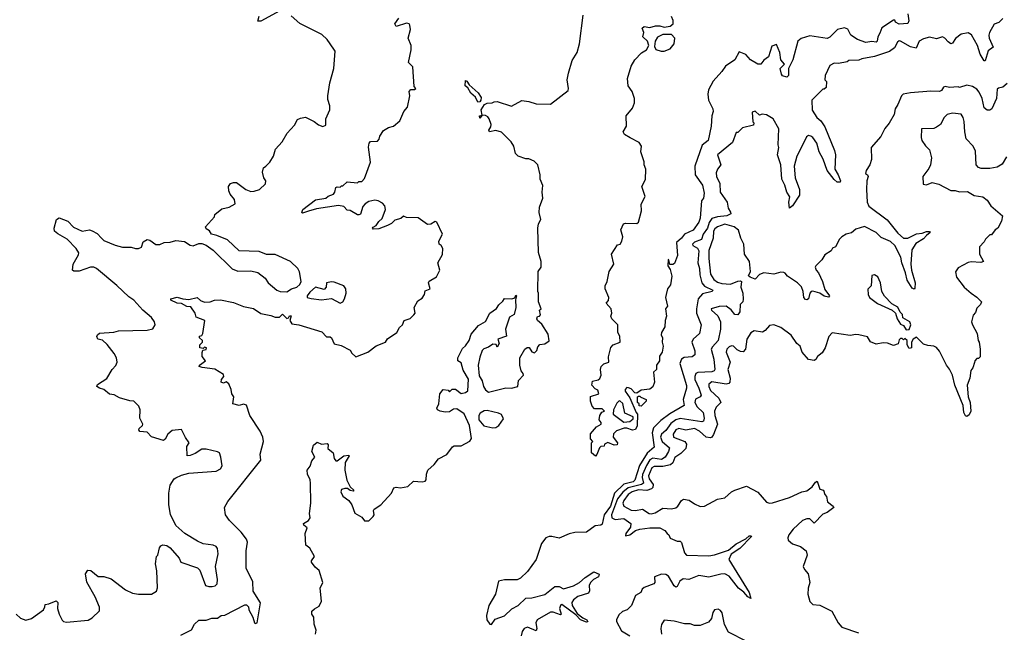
# Model space of a CAD drawing. Extents: x 2494106 to 2685573, y 758056 to 915185.
# Tile 479 of 507: x 2629881 to 2636715, y 902479 to 906733. Entities that reach past the tile are written whole.
import ezdxf

# ---------------------------------------------------------------- set-up
doc = ezdxf.new("R2010")
doc.units = 0

msp = doc.modelspace()

# ---------------------------------------------------------------- linework, layer by layer
at = {"layer": '0CON05XD'}
for points in [[(2631686.2, 906795), (2631555, 906722.2), (2631533, 906723), (2631543.2, 906756.8)], [(2636045.6, 906775), (2636052, 906725), (2636045, 906706.7), (2635985, 906702), (2635960, 906715), (2635955, 906730), (2635945, 906730), (2635865, 906676.2), (2635851.4, 906638.6), (2635836.2, 906615), (2635832.5, 906585), (2635825, 906577.5), (2635795, 906580.8), (2635755, 906574.3), (2635695, 906595.6), (2635650, 906625), (2635627.9, 906667.9), (2635605, 906676.5), (2635558, 906665), (2635505, 906611.4), (2635485, 906603.1), (2635365, 906620.4), (2635305, 906603.3), (2635282.5, 906585), (2635247.1, 906455), (2635216.7, 906395), (2635218, 906345), (2635205, 906333.3), (2635175, 906342.5), (2635167.5, 906355), (2635160, 906395), (2635190, 906425), (2635164.1, 906454.1), (2635156.1, 906506.1), (2635135, 906560), (2635100.7, 906549.3), (2635077.5, 906475), (2635045, 906452.5), (2635025, 906423.8), (2635005, 906424), (2634954.2, 906454.2), (2634921.2, 906491.2), (2634875, 906510), (2634845.5, 906454.5), (2634779.7, 906410.3), (2634755, 906374), (2634694.6, 906305.4), (2634662.8, 906247.2), (2634657.8, 906215), (2634661.4, 906175), (2634691.4, 906115), (2634694.2, 906095), (2634686, 906065), (2634680.8, 905995), (2634658.8, 905895), (2634618.3, 905861.7), (2634567.5, 905715), (2634570, 905655), (2634620, 905585), (2634632.3, 905527.7), (2634626.4, 905493.6), (2634612.5, 905475), (2634604, 905355), (2634595, 905326.7), (2634555, 905271.2), (2634495.5, 905244.5), (2634475, 905216.2), (2634438.8, 905185), (2634445.8, 905095), (2634425, 905040), (2634415, 905032.5), (2634392.5, 905032.5), (2634387.5, 905065), (2634382.5, 905067.5), (2634380, 905025), (2634395, 904997.5), (2634407.5, 904952.5), (2634398.8, 904891.2), (2634376.4, 904863.6), (2634367.5, 904825), (2634363.8, 904805), (2634377.5, 904745), (2634362.5, 904725), (2634370, 904675), (2634361.2, 904645), (2634359.3, 904600.7), (2634335, 904560), (2634332.5, 904545), (2634342.5, 904525), (2634340, 904495), (2634346.7, 904465), (2634340, 904425), (2634322.5, 904397.5), (2634322.5, 904365), (2634300, 904335), (2634300, 904305), (2634280, 904285), (2634286.2, 904215), (2634276, 904184), (2634255, 904167.5), (2634195, 904160), (2634165, 904140), (2634151.7, 904141.7), (2634125, 904170), (2634107, 904177), (2634095, 904180), (2634082.5, 904165), (2634083, 904153), (2634117, 904107), (2634160, 904005), (2634170, 903995), (2634166.1, 903913.9), (2634155, 903887.5), (2634135, 903883.3), (2634095, 903897.5), (2634077, 903897), (2634023, 903877), (2634003, 903857), (2634000, 903835), (2634030, 903795), (2634028.3, 903781.7), (2634008.3, 903778.3), (2633963.6, 903796.4), (2633940, 903785), (2633938.3, 903771.7), (2633915, 903770), (2633905, 903760), (2633887, 903713), (2633877, 903703), (2633850, 903725), (2633850, 903795), (2633860, 903805), (2633843, 903823), (2633843, 903857), (2633883.6, 903906.4), (2633917.5, 903925), (2633917.5, 903935), (2633903.3, 903955), (2633907.5, 903985), (2633921.7, 904008.3), (2633940, 904015), (2633925, 904030), (2633871.7, 904031.7), (2633855, 904050), (2633842.5, 904085), (2633843.6, 904116.4), (2633900, 904135), (2633895, 904160), (2633875, 904170), (2633852.5, 904195), (2633857, 904223), (2633897, 904233), (2633908.3, 904241.7), (2633917.5, 904265), (2633913.3, 904305), (2633917.5, 904325), (2633936.4, 904343.6), (2633970, 904355), (2633967, 904393), (2633983.9, 904456.1), (2634000, 904475), (2634050, 904495), (2634047.5, 904535), (2634031.7, 904561.7), (2634032.5, 904615), (2633991.2, 904655), (2633984.2, 904675), (2633990, 904695), (2633987.5, 904725), (2633952.5, 904765), (2633967, 904783), (2633970, 904805), (2633943.8, 904865), (2633943.8, 904885), (2633958.8, 904915), (2633972.5, 904985), (2634003.8, 905035), (2633988, 905105), (2634030.7, 905169.3), (2634050, 905175), (2634060, 905195), (2634066.7, 905225), (2634052.5, 905275), (2634072.5, 905315), (2634085, 905320), (2634165, 905317.5), (2634175, 905327.5), (2634196.2, 905405), (2634195, 905452.5), (2634222, 905505), (2634200, 905575), (2634225.6, 905624.4), (2634226, 905695), (2634216.2, 905725), (2634216.4, 905746.4), (2634191.2, 905815), (2634196.7, 905855), (2634180.7, 905880.7), (2634118.3, 905911.7), (2634080, 905935), (2634068.8, 905955), (2634092.5, 905995), (2634090, 906065), (2634135, 906120), (2634147.5, 906155), (2634147.5, 906185), (2634132, 906235), (2634103.3, 906275), (2634098.6, 906325), (2634125, 906410), (2634150, 906455), (2634196.1, 906503.9), (2634232.5, 906525), (2634247.5, 906555), (2634237.5, 906585), (2634206.7, 906615), (2634212.5, 906645), (2634202.5, 906675), (2634215, 906686.2), (2634255, 906678.8), (2634295, 906691.2), (2634325, 906690.8), (2634355, 906680.8), (2634395, 906687.5), (2634415.7, 906704.3), (2634417.5, 906727.5), (2634404, 906755)], [(2630421.2, 904545), (2630435, 904556.2), (2630535, 904563.3), (2630567, 904573), (2630765, 904576.7), (2630805, 904587.5), (2630822.5, 904615), (2630816.7, 904635), (2630796, 904665), (2630736.4, 904716.4), (2630673.8, 904785), (2630637.6, 904807.6), (2630555, 904888), (2630415, 905006.2), (2630395, 905014), (2630373.6, 905013.6), (2630295, 904986.2), (2630257, 904987), (2630247.5, 904995), (2630252.5, 905035), (2630290, 905100), (2630290.8, 905115), (2630273.1, 905145), (2630210.2, 905210.2), (2630145, 905246), (2630123.3, 905265), (2630121.2, 905285), (2630137.5, 905345), (2630155, 905357.5), (2630215, 905334), (2630255, 905292), (2630315, 905264.2), (2630365, 905273.3), (2630385, 905266.7), (2630418.8, 905248.8), (2630448.8, 905215), (2630465, 905200), (2630545, 905166.7), (2630595, 905153.8), (2630655, 905153.3), (2630685, 905143.3), (2630705, 905143.3), (2630726.4, 905153.6), (2630739.3, 905190.7), (2630765, 905205.8), (2630785, 905202), (2630825, 905172.5), (2630855, 905172.5), (2630883.6, 905186.4), (2630925, 905187.5), (2630965, 905200), (2631025, 905192.5), (2631065, 905167.5), (2631085, 905163.3), (2631125, 905180), (2631145, 905180), (2631175, 905167.5), (2631223, 905133), (2631355, 905003.3), (2631396.4, 904986.4), (2631485, 904988.8), (2631535, 904976.7), (2631585, 904937.5), (2631606.7, 904905), (2631665, 904856), (2631690, 904845), (2631735, 904844), (2631766.7, 904863.3), (2631805, 904876.7), (2631825.6, 904895), (2631833.8, 904915), (2631823, 904983), (2631812.5, 905005), (2631760, 905055), (2631655, 905102.5), (2631595, 905102.5), (2631543, 905123), (2631405, 905127.5), (2631323.6, 905203.6), (2631250, 905235), (2631213.3, 905243.3), (2631197.8, 905267.8), (2631175, 905281.4), (2631170.9, 905295), (2631232.5, 905365), (2631235, 905380), (2631285, 905420), (2631335, 905432.5), (2631377.5, 905455), (2631372.5, 905485), (2631342.1, 905522.1), (2631332.9, 905545), (2631330.9, 905575), (2631343.5, 905595), (2631365, 905603.3), (2631385, 905602.2), (2631450, 905555), (2631485, 905541.2), (2631508.3, 905541.7), (2631545, 905553.8), (2631587.3, 905592.7), (2631588.8, 905615), (2631575.9, 905635.9), (2631566.7, 905675), (2631572.5, 905705), (2631590, 905715), (2631617.5, 905745), (2631642.5, 905785), (2631657.5, 905835), (2631702.5, 905885), (2631737.5, 905945), (2631788.3, 906001.7), (2631810, 906040), (2631829.5, 906050.5), (2631865, 906056.7), (2631926.1, 906026.1), (2631955, 906003.8), (2631985, 905992.5), (2632005, 906000), (2632006.7, 906045), (2632033, 906107), (2632033.3, 906135), (2632019.3, 906179.3), (2632020, 906205), (2632033.3, 906295), (2632062.5, 906395), (2632070, 906515), (2632061.7, 906528.3), (2632016.4, 906596.4), (2631979.3, 906629.3), (2631825, 906707.5), (2631765, 906760)], [(2631885, 905404.3), (2631845, 905390), (2631840, 905395), (2631847.5, 905415), (2631935, 905483.3), (2632007, 905493), (2632021.7, 905508.3), (2632058.3, 905521.7), (2632067.5, 905535), (2632075, 905567.5), (2632085, 905572.5), (2632105, 905570), (2632115, 905580), (2632125, 905580), (2632153, 905607), (2632225, 905600), (2632235, 905610), (2632255, 905610), (2632275, 905630), (2632316.7, 905745), (2632303, 905847), (2632307.5, 905875), (2632315, 905887.5), (2632365, 905890), (2632377, 905903), (2632380, 905925), (2632407, 905963), (2632440, 905985), (2632476.1, 905993.9), (2632519.3, 906030.7), (2632547.5, 906095), (2632572.5, 906125), (2632590, 906205), (2632583.8, 906235), (2632595, 906247.5), (2632621.7, 906248.3), (2632630, 906255), (2632618.3, 906268.3), (2632610, 906405), (2632580, 906435), (2632597.5, 906525), (2632597.5, 906555), (2632576.7, 906605), (2632594, 906665), (2632590, 906695), (2632583.3, 906705), (2632565, 906710), (2632495, 906686.7), (2632483.8, 906705), (2632512.9, 906745)], [(2631933.3, 902465), (2631938.8, 902495), (2631926.2, 902535), (2631922.5, 902585), (2631910, 902605), (2631910, 902625), (2631927, 902643), (2631959.7, 902660.3), (2631976, 902695), (2631966.7, 902785), (2631986, 902825), (2631958.8, 902908.8), (2631931.7, 902931.7), (2631907.5, 902965), (2631907.5, 902975), (2631926.7, 903005), (2631895, 903062.5), (2631867.5, 903085), (2631863.3, 903165), (2631877.5, 903205), (2631854.1, 903224.1), (2631850, 903235), (2631886.7, 903255), (2631897.5, 903275), (2631893.8, 903305), (2631901.2, 903375), (2631900, 903515), (2631897, 903537), (2631878.3, 903578.3), (2631877.5, 903605), (2631897, 903633), (2631909.3, 903670.7), (2631930, 903695), (2631910, 903735), (2631920.7, 903779.3), (2631945, 903800), (2631975, 903786.7), (2632015, 903790), (2632021.7, 903781.7), (2632020, 903755), (2632056.7, 903725), (2632063.3, 903685), (2632075, 903670), (2632085, 903670), (2632130, 903705), (2632165, 903710), (2632167.5, 903705), (2632140.7, 903659.3), (2632137.5, 903605), (2632152.5, 903535), (2632175, 903490), (2632200, 903465), (2632195, 903460), (2632175, 903463.3), (2632157, 903477), (2632137, 903477), (2632115, 903470), (2632110, 903455), (2632124.1, 903424.1), (2632165, 903393.3), (2632186.7, 903365), (2632207, 903307), (2632255, 903277.5), (2632275, 903253.3), (2632305, 903252.5), (2632335, 903282.5), (2632341.2, 903295), (2632336.7, 903325), (2632342.5, 903335), (2632387.5, 903365), (2632462.5, 903445), (2632478.3, 903481.7), (2632495, 903487.5), (2632525, 903482.5), (2632575, 903492.5), (2632615, 903527.5), (2632675, 903522.9), (2632695, 903528.8), (2632702.3, 903537.7), (2632703.9, 903576.1), (2632713.8, 903605), (2632757.5, 903645), (2632787, 903683), (2632845, 903713.8), (2632885, 903767.5), (2632897, 903773), (2632945, 903773.3), (2633005, 903807.5), (2633015.9, 903824.1), (2633002.5, 903915), (2632965.9, 903995.9), (2632915, 904030), (2632892.3, 904027.7), (2632865, 904010), (2632835, 904007.5), (2632800, 904015), (2632780, 904025), (2632777.5, 904035), (2632790, 904065), (2632797.5, 904135), (2632820, 904165), (2632855, 904160), (2632865, 904150), (2632883, 904167), (2632905, 904166.7), (2632945, 904137.5), (2632976.4, 904143.6), (2632992.5, 904155), (2632996.4, 904236.4), (2632958.3, 904298.3), (2632945, 904350), (2632922.5, 904365), (2632923.3, 904385), (2632955, 904450), (2632975, 904467.5), (2633000, 904505), (2633015, 904550), (2633065, 904610), (2633115, 904637.5), (2633143.3, 904695), (2633191.2, 904728.8), (2633206.1, 904753.9), (2633235, 904777.5), (2633245, 904797.5), (2633296.2, 904793.8), (2633318.3, 904801.7), (2633325, 904820), (2633330, 904815), (2633322.5, 904787.5), (2633323.8, 904735), (2633312.5, 904685), (2633281.7, 904668.3), (2633252.5, 904585), (2633260, 904535), (2633200, 904515), (2633210, 904485), (2633195, 904460), (2633188.3, 904478.3), (2633165, 904480), (2633135, 904460), (2633101.7, 904448.3), (2633090, 904435), (2633075, 904390), (2633063.8, 904335), (2633070.7, 904260.7), (2633090, 904225), (2633100, 904185), (2633115, 904162.5), (2633135, 904146.7), (2633255, 904177.5), (2633295, 904173.8), (2633337.5, 904185), (2633343, 904227), (2633377.5, 904265), (2633376.7, 904276.7), (2633362.5, 904295), (2633352.5, 904335), (2633353.3, 904385), (2633387.5, 904445), (2633403, 904457), (2633417, 904457), (2633435, 904427.5), (2633455, 904420), (2633470, 904435), (2633478.3, 904461.7), (2633491.7, 904478.3), (2633525, 904482.5), (2633556.2, 904503.8), (2633549.1, 904549.1), (2633505, 904620), (2633475, 904643.3), (2633471.2, 904655), (2633475, 904672.5), (2633490, 904675), (2633497, 904683), (2633490, 904715), (2633500, 904725), (2633482.5, 904775), (2633482.5, 904835), (2633477.5, 904845), (2633480, 904985), (2633500, 905015), (2633500, 905055), (2633483, 905117), (2633477.5, 905285), (2633482.5, 905315), (2633497.5, 905345), (2633487.5, 905395), (2633488.3, 905431.7), (2633512.5, 905495), (2633507.5, 905535), (2633511.7, 905581.7), (2633492.5, 905625), (2633492.5, 905655), (2633477.5, 905725), (2633451.7, 905751.7), (2633415, 905767.5), (2633395, 905767.5), (2633340, 905785), (2633323.3, 905805), (2633310, 905855), (2633292.5, 905885), (2633225, 905952.5), (2633185, 905963.3), (2633142.5, 905955), (2633137.5, 905965), (2633151.7, 905988.3), (2633152.5, 906005), (2633140, 906045), (2633129.3, 906059.3), (2633115, 906067.5), (2633090, 906070), (2633075, 906050), (2633072.5, 906065), (2633090, 906070), (2633085, 906107.5), (2633107.8, 906145), (2633125, 906153.2), (2633160, 906155), (2633175, 906163.3), (2633196.1, 906166.1), (2633295, 906133.8), (2633367, 906173), (2633416.1, 906166.1), (2633465, 906150), (2633565, 906147.5), (2633688.3, 906241.7), (2633691.2, 906255), (2633680, 906315), (2633689.2, 906360.8), (2633715, 906450), (2633750, 906505), (2633766.2, 906565), (2633792.5, 906765)], [(2636705, 906742.5), (2636676.1, 906713.9), (2636645, 906702.5), (2636612.5, 906645), (2636608.1, 906625), (2636610.5, 906605), (2636637.9, 906542.1), (2636604.1, 906515.9), (2636581.7, 906448.3), (2636575, 906447.5), (2636546.7, 906495), (2636530, 906555), (2636488.3, 906628.3), (2636465, 906642.5), (2636415, 906633.3), (2636377.3, 906602.7), (2636355, 906570), (2636345, 906566.7), (2636325, 906578.8), (2636303.3, 906605), (2636285, 906613.8), (2636245, 906601.2), (2636195, 906610.8), (2636155, 906600.6), (2636125, 906583.8), (2636103.8, 906536.2), (2636065, 906544.4), (2635995, 906584.2), (2635985, 906585.7), (2635973.8, 906576.2), (2635951.8, 906538.2), (2635918.3, 906511.7), (2635815, 906478.8), (2635725, 906462.5), (2635705, 906452.5), (2635635, 906450), (2635625, 906440), (2635565, 906430), (2635535, 906432.5), (2635503.9, 906416.1), (2635472.5, 906345), (2635470, 906315), (2635480, 906305), (2635478.3, 906261.7), (2635465, 906250), (2635455, 906250), (2635380, 906175), (2635382.5, 906105), (2635414, 906055), (2635440.6, 906030.6), (2635470.3, 905990.3), (2635537.1, 905825), (2635543.6, 905795), (2635537.8, 905695), (2635562.2, 905655), (2635578, 905615), (2635576, 905604), (2635555, 905606), (2635535, 905622.9), (2635485.6, 905685), (2635458.9, 905765), (2635431.1, 905815), (2635413.5, 905875), (2635385, 905914.2), (2635373.3, 905925), (2635355, 905930), (2635341.3, 905918.7), (2635325.6, 905885), (2635275.6, 905785), (2635256.7, 905715), (2635262.3, 905635), (2635294.3, 905555), (2635294.2, 905515), (2635245, 905441.2), (2635225, 905423.3), (2635220, 905465), (2635226.1, 905503.9), (2635205.7, 905535.7), (2635191.4, 905585), (2635170, 905625), (2635163.1, 905725), (2635140, 905795), (2635151.2, 905845), (2635146.2, 905865), (2635150.6, 905975), (2635110.8, 906045), (2635065, 906073.3), (2635035, 906076.7), (2635015, 906070), (2634985, 906097.5), (2634965, 906090), (2634970, 906025), (2634977.5, 906017.5), (2634975, 906000), (2634898.3, 905981.7), (2634865, 905950), (2634855, 905950), (2634829.5, 905880.5), (2634723.3, 905795), (2634746.7, 905725), (2634724.3, 905695.7), (2634715, 905670), (2634718, 905645), (2634740.8, 905595), (2634742, 905535), (2634792, 905465), (2634798, 905425), (2634815.5, 905395.5), (2634815.8, 905385), (2634788.2, 905371.8), (2634725, 905364.7), (2634685, 905352.2), (2634665.8, 905324.2), (2634654.7, 905285), (2634625.9, 905245), (2634613.2, 905206.8), (2634565, 905188.1), (2634551.2, 905175), (2634553.3, 905165), (2634586.5, 905146.5), (2634595, 905127.5), (2634587.7, 905045), (2634600, 905005), (2634602.3, 904962.3), (2634615.6, 904905), (2634633.8, 904883.8), (2634691.2, 904855), (2634687.5, 904845), (2634620.8, 904829.3), (2634590, 904795), (2634577.9, 904725), (2634579.6, 904695), (2634610.8, 904615), (2634600, 904555), (2634554.5, 904515.5), (2634545.7, 904495), (2634567, 904433), (2634567.5, 904405), (2634547.9, 904392.1), (2634492.2, 904387.8), (2634475, 904376.7), (2634463.1, 904345), (2634508.1, 904191.9), (2634508.6, 904175), (2634485.8, 904095), (2634492, 904055), (2634392.9, 903997.1), (2634330.4, 903949.6), (2634280.6, 903899.4), (2634271.9, 903865), (2634284.4, 903765), (2634237.3, 903722.7), (2634182.8, 903637.2), (2634150.4, 903535), (2634138.1, 903525), (2634075, 903508.6), (2634008.6, 903445), (2633982.9, 903355), (2633937.2, 903295), (2633925, 903230.8), (2633915, 903223.6), (2633875, 903218.2), (2633815, 903174.6), (2633735, 903172.8), (2633695, 903163.6), (2633625, 903133.5), (2633574.5, 903145.5), (2633555, 903145.5), (2633532, 903135), (2633503.3, 903095), (2633466.2, 902985), (2633405, 902902), (2633356, 902855), (2633335, 902844.2), (2633245, 902844.3), (2633205, 902833.8), (2633184.4, 902745), (2633136.5, 902665), (2633120.8, 902595), (2633124, 902565), (2633143.3, 902535), (2633155, 902534), (2633180.5, 902569.5), (2633245, 902594.3), (2633297.4, 902642.6), (2633342, 902665), (2633395, 902716), (2633435, 902718), (2633525, 902741.9), (2633595, 902797.8), (2633625, 902797.8), (2633655, 902780), (2633725, 902802.9), (2633766.1, 902823.9), (2633805, 902858.8), (2633865, 902900), (2633902.5, 902882.5), (2633898.8, 902865), (2633864.4, 902845.6), (2633844, 902825), (2633833.8, 902805), (2633836.1, 902766.1), (2633829.7, 902750.3), (2633755, 902726.7), (2633724.4, 902705.6), (2633712.9, 902685), (2633715.8, 902665), (2633750.6, 902610.6), (2633788.6, 902578.6), (2633818, 902565), (2633825, 902552.5), (2633815, 902548.8), (2633774, 902565), (2633741.2, 902601.2), (2633645, 902671.2), (2633634.5, 902665.5), (2633628.6, 902645), (2633638.8, 902605), (2633635, 902600), (2633585, 902619.5), (2633565, 902620), (2633472.9, 902565), (2633464.5, 902545.5), (2633470.6, 902505), (2633465, 902490), (2633405.4, 902515.4), (2633381.9, 902505), (2633369.1, 902485), (2633362.7, 902455)], [(2634333.9, 906513.9), (2634355, 906514.2), (2634395, 906530.8), (2634423.1, 906565), (2634428.1, 906605), (2634405, 906630), (2634345, 906630), (2634308.1, 906611.9), (2634291.2, 906585), (2634287, 906547), (2634297, 906527), (2634333.9, 906513.9)], [(2633061.1, 906161.1), (2633045.4, 906195.4), (2633013.3, 906223.3), (2632990.5, 906260.5), (2632974, 906275), (2632975, 906310), (2632985, 906306.7), (2633000.6, 906280.6), (2633062.9, 906225), (2633083.1, 906193.1), (2633082.9, 906175), (2633075, 906162.2), (2633061.1, 906161.1)], [(2636540.5, 906230.5), (2636525, 906250), (2636495, 906270), (2636455, 906277.5), (2636405, 906262.5), (2636395, 906266.7), (2636335, 906263.3), (2636305, 906270), (2636292.5, 906265), (2636279.5, 906240.5), (2636265, 906233.8), (2636205, 906236.2), (2636065, 906226), (2636013.9, 906216.1), (2636002.5, 906205), (2635976.1, 906143.9), (2635956.7, 906115), (2635950, 906075), (2635916.7, 906015), (2635885, 905977.5), (2635858.3, 905921.7), (2635790, 905845), (2635793, 905763), (2635781.2, 905725), (2635756.2, 905685), (2635752.5, 905665), (2635766.4, 905656.4), (2635770, 905645), (2635761.2, 905615), (2635757.5, 905555), (2635763, 905467), (2635775, 905437.5), (2635903.1, 905343.1), (2635975, 905251.4), (2636015, 905215.8), (2636045, 905215.7), (2636105, 905245.6), (2636145, 905251.2), (2636175, 905263.3), (2636195, 905262.5), (2636200, 905255), (2636175.7, 905234.3), (2636155, 905212.5), (2636101.2, 905178.8), (2636072.9, 905135), (2636067.1, 905035), (2636071.5, 904995), (2636096.9, 904905), (2636095, 904870), (2636088.3, 904861.7), (2636075, 904870), (2636040.5, 904925), (2636029.6, 904975), (2636003.1, 905045), (2635996.2, 905085), (2635954.5, 905165), (2635925, 905192.7), (2635859.7, 905219.7), (2635825, 905256.2), (2635745, 905296), (2635685, 905278.8), (2635655, 905253.3), (2635616.4, 905243.6), (2635587.5, 905225), (2635571.7, 905208.3), (2635543, 905157), (2635523.6, 905146.4), (2635513, 905127), (2635470.5, 905099.5), (2635447.5, 905065), (2635407.5, 905025), (2635402.5, 905015), (2635410, 904995), (2635425.7, 904975.7), (2635454, 904915), (2635470, 904860), (2635502.5, 904815), (2635495, 904807.5), (2635465, 904814.2), (2635434.2, 904834.2), (2635385, 904848.8), (2635375, 904846.2), (2635365.9, 904834.1), (2635356.2, 904795), (2635345, 904788.8), (2635335, 904791.2), (2635324.2, 904805), (2635320, 904845), (2635307.3, 904877.3), (2635280, 904905), (2635211.2, 904951.2), (2635195, 904972.5), (2635185, 904976.7), (2635165, 904980), (2635115, 904966.7), (2635045, 904976.2), (2635015.9, 904964.1), (2634985, 904932.5), (2634950, 904945), (2634940, 904955), (2634952.5, 904985), (2634947.5, 905055), (2634912.5, 905105), (2634906.7, 905175), (2634886.8, 905216.8), (2634871.3, 905271.3), (2634841.2, 905295), (2634775, 905312.2), (2634725, 905295.9), (2634705, 905280.5), (2634696.9, 905265), (2634694.7, 905215.3), (2634665, 905130), (2634663.5, 905075), (2634674.7, 904965), (2634699.2, 904929.2), (2634725, 904911.3), (2634755, 904900.8), (2634815, 904895.7), (2634865, 904917.5), (2634885, 904920), (2634890, 904915), (2634886.7, 904875), (2634899.2, 904835), (2634902.5, 904792.5), (2634900, 904775), (2634882.5, 904755), (2634879.2, 904705), (2634865, 904683.8), (2634845, 904686.2), (2634818.9, 904718.9), (2634785, 904742.9), (2634735, 904742), (2634680, 904725), (2634682.5, 904715), (2634726.2, 904676.2), (2634745.5, 904635), (2634745.5, 904585), (2634728.1, 904505), (2634688.7, 904461.3), (2634681.4, 904445), (2634699.2, 904375), (2634705.6, 904304.4), (2634702, 904295), (2634685, 904288.8), (2634586.9, 904283.1), (2634574.6, 904275.4), (2634566.4, 904255), (2634568.2, 904235), (2634596, 904175), (2634610, 904125), (2634604.2, 904115), (2634572.7, 904097.3), (2634566.9, 904075), (2634583.8, 904043.8), (2634625.3, 904005.3), (2634632.5, 903965), (2634628, 903945), (2634615, 903940), (2634465, 903962.7), (2634435, 903954.7), (2634399.9, 903930.1), (2634365, 903881.5), (2634335.3, 903854.7), (2634328.9, 903835), (2634341.1, 903805), (2634390.3, 903760.3), (2634385.4, 903735), (2634361.5, 903695), (2634335, 903680), (2634275, 903688.6), (2634255, 903676), (2634231.5, 903638.5), (2634204.4, 903575), (2634202.3, 903555), (2634210.3, 903515), (2634195.8, 903505), (2634105, 903482.9), (2634068.2, 903451.8), (2634030.8, 903405), (2633987.7, 903295), (2633990, 903275), (2634015, 903261.8), (2634075, 903268.2), (2634122.5, 903235), (2634121.4, 903208.6), (2634087.5, 903165), (2634085, 903150), (2634115, 903156.7), (2634154.3, 903185.7), (2634184.4, 903195.6), (2634255.7, 903204.3), (2634325, 903204.3), (2634360, 903185), (2634374.1, 903164.1), (2634386.7, 903156.7), (2634395, 903132.5), (2634445, 903112.5), (2634465, 903112.5), (2634475, 903102.5), (2634495, 903030), (2634510, 903015), (2634665, 903010.8), (2634703.2, 903016.8), (2634801.5, 903048.5), (2634855, 903094.3), (2634921.1, 903128.9), (2634945, 903148.6), (2634958.8, 903148.8), (2634961.2, 903145), (2634878.7, 903061.3), (2634818.2, 903021.8), (2634802.9, 902985), (2634943.3, 902755), (2634956.4, 902713.6), (2634933.8, 902725), (2634907.1, 902757.1), (2634871.2, 902785), (2634805, 902869.2), (2634775, 902884.3), (2634746.8, 902883.2), (2634665, 902862.2), (2634595, 902874.4), (2634525, 902846.2), (2634485, 902850), (2634463.8, 902835), (2634445, 902796.7), (2634435, 902793.3), (2634422.7, 902802.7), (2634385, 902870), (2634365, 902881.2), (2634335, 902883.8), (2634287.5, 902865), (2634290, 902825), (2634282.5, 902815), (2634215, 902791.2), (2634201.7, 902778.3), (2634191.2, 902755), (2634156.2, 902735), (2634127.5, 902665), (2634097.5, 902635), (2634065, 902622.5), (2634040.7, 902599.3), (2634023.6, 902566.4), (2634023.8, 902555), (2634059.1, 902489.1), (2634115.5, 902455.5)], [(2636735, 906291.2), (2636705, 906264), (2636675, 906258), (2636665, 906250), (2636660.5, 906185), (2636628.2, 906115), (2636615, 906104.4), (2636595, 906105.6), (2636575, 906122), (2636561.9, 906185), (2636540.5, 906230.5)], [(2636729.5, 905780.5), (2636699.5, 905730.5), (2636665, 905710), (2636615, 905700), (2636555, 905700), (2636537, 905707), (2636520, 905725), (2636515, 905820), (2636500, 905855), (2636450, 905905), (2636440, 905955), (2636436.4, 906026.4), (2636430, 906055), (2636415, 906076.7), (2636355, 906084), (2636317.5, 906075), (2636296.7, 906055), (2636272.5, 906005), (2636245, 905987.5), (2636225, 905977.5), (2636140, 905975), (2636137.5, 905915), (2636142.5, 905895), (2636167, 905857), (2636195, 905830), (2636210, 905775), (2636202.5, 905725), (2636190.7, 905699.3), (2636150, 905645), (2636151.7, 905591.7), (2636175, 905587.5), (2636215, 905602.5), (2636261.7, 905591.7), (2636345, 905547.5), (2636375, 905547.5), (2636405, 905537.5), (2636459.3, 905539.3), (2636505, 905512.5), (2636565, 905502.5), (2636595, 905480), (2636620.7, 905440.7), (2636701.7, 905371.7), (2636695.8, 905334.2), (2636670, 905285), (2636652.5, 905275), (2636625, 905240), (2636615, 905240), (2636585, 905210), (2636575, 905190), (2636543, 905157), (2636543.3, 905105), (2636570, 905055), (2636553, 905047), (2636485, 905052.5), (2636465, 905047.5), (2636395, 905010), (2636377, 904983), (2636383.3, 904945), (2636436.1, 904876.1), (2636483.9, 904833.9), (2636525, 904807.5), (2636557.5, 904775), (2636550, 904755), (2636525, 904730), (2636515, 904700), (2636498.3, 904681.7), (2636487.5, 904635), (2636493.3, 904613.3), (2636527.5, 904555), (2636532.5, 904505), (2636540, 904495), (2636547.5, 904445), (2636547, 904393), (2636535, 904380), (2636525, 904380), (2636510, 904365), (2636507, 904353)], [(2631000.5, 902459.5), (2631074.2, 902495.8), (2631093.9, 902536.1), (2631125, 902562.5), (2631175, 902563.3), (2631215, 902577.5), (2631255, 902577.5), (2631280, 902595), (2631305, 902597.5), (2631445, 902670), (2631455, 902670), (2631470, 902655), (2631472.5, 902635), (2631500, 902585), (2631510, 902545), (2631515, 902540), (2631530, 902545), (2631553.6, 902683.6), (2631502.5, 902765), (2631499.3, 902829.3), (2631453.3, 902925), (2631453.3, 903045), (2631463.3, 903105), (2631455.8, 903125), (2631418.6, 903175), (2631338, 903255), (2631310, 903295), (2631303.8, 903345), (2631325, 903386.7), (2631554.2, 903675), (2631550, 903715), (2631573.6, 903803.6), (2631568.8, 903835), (2631550, 903875), (2631477.5, 903985), (2631456.4, 904056.4), (2631435, 904063.3), (2631405, 904053.3), (2631360, 904065), (2631367.5, 904115), (2631352.5, 904135), (2631350, 904165), (2631332.5, 904205), (2631315, 904217.5), (2631295, 904210), (2631280, 904215), (2631282.5, 904235), (2631297.5, 904255), (2631295, 904270), (2631235, 904306.7), (2631147, 904317), (2631126.7, 904325), (2631130, 904335), (2631170, 904365), (2631146.7, 904395), (2631147, 904423), (2631151.7, 904438.3), (2631175, 904442.5), (2631177.5, 904455), (2631165, 904460), (2631155, 904450), (2631132.5, 904455), (2631132.5, 904475), (2631150, 904495), (2631150, 904505), (2631130, 904525), (2631130, 904535), (2631145, 904540), (2631152.5, 904555), (2631166.2, 904645), (2631107, 904667), (2631098, 904695), (2631068.1, 904738.1), (2631041.7, 904741.7), (2631005, 904761.4), (2630974.3, 904764.3), (2630930, 904785), (2630930, 904795), (2630975, 904805.7), (2631014.2, 904794.2), (2631055, 904790.8), (2631113.3, 904803.3), (2631135, 904783.3), (2631165, 904772.5), (2631203, 904773), (2631233.6, 904786.4), (2631275, 904787.5), (2631365, 904770), (2631435, 904742.5), (2631505, 904727.5), (2631555, 904693.3), (2631625, 904680), (2631655, 904666.7), (2631685, 904667.5), (2631705, 904687.5), (2631735, 904657.5), (2631747.5, 904662.5), (2631755, 904676.7), (2631765, 904676.7), (2631755.8, 904645), (2631770.3, 904620.3), (2631817.5, 904615), (2631977.5, 904565), (2632011.7, 904531.7), (2632035, 904530), (2632045, 904523.3), (2632065, 904481.2), (2632111.7, 904471.7), (2632175, 904437.5), (2632187, 904417), (2632215, 904392.5), (2632296.7, 904423.3), (2632355, 904467.5), (2632420, 904495), (2632433.6, 904516.4), (2632499.3, 904560.7), (2632517.5, 904595), (2632537.5, 904615), (2632550, 904645), (2632590.7, 904659.3), (2632616.4, 904683.6), (2632626.7, 904695), (2632620, 904735), (2632645, 904780), (2632675, 904800), (2632690, 904825), (2632695, 904850), (2632730, 904865), (2632717.5, 904905), (2632723, 904917), (2632773, 904947), (2632797.5, 904995), (2632782.5, 905045), (2632816.4, 905103.6), (2632817.5, 905145), (2632807.5, 905165), (2632792.5, 905175), (2632790, 905195), (2632816.7, 905245), (2632776.4, 905326.4), (2632765, 905332.5), (2632735, 905313.3), (2632710.7, 905310.7), (2632647, 905357), (2632565, 905360), (2632545, 905370), (2632527, 905353), (2632485, 905341.2), (2632461.1, 905318.9), (2632433.3, 905305), (2632375, 905281.2), (2632335, 905278.8), (2632328.8, 905285), (2632335, 905293.3), (2632355.9, 905304.1), (2632375, 905332), (2632397.9, 905352.1), (2632420, 905415), (2632415, 905440), (2632399.3, 905459.3), (2632370, 905475), (2632345, 905480), (2632305, 905471.2), (2632280, 905455), (2632263.3, 905435), (2632246.1, 905383.9), (2632235, 905377.5), (2632225, 905377.5), (2632175, 905407.5), (2632155, 905410), (2632130, 905435), (2632095, 905443.3), (2631940.6, 905419.4), (2631885, 905404.3)], [(2636035, 904580), (2636055, 904582.5), (2636065.7, 904615), (2636060, 904635), (2636011.7, 904661.7), (2636007.5, 904685), (2635991.7, 904701.7), (2635975.9, 904735.9), (2635935, 904760), (2635882.7, 904812.7), (2635865.9, 904845.9), (2635856.7, 904905), (2635837.3, 904947.3), (2635815, 904962.5), (2635795, 904957.5), (2635790, 904885), (2635767, 904863), (2635770, 904825), (2635778.8, 904805), (2635835, 904763.3), (2635936.4, 904716.4), (2635960, 904695), (2635972.5, 904655), (2635995, 904620), (2636015, 904610), (2636035, 904580)], [(2632105, 904764.3), (2632125, 904773.8), (2632135.7, 904795), (2632147.1, 904835), (2632143.8, 904865), (2632130, 904885), (2632065, 904910), (2632045, 904912.5), (2632010, 904905), (2632007.5, 904875), (2631995, 904860), (2631935, 904876.2), (2631895, 904841.2), (2631877.5, 904815), (2631876.7, 904805), (2631903.3, 904796.7), (2631975, 904788.8), (2632045, 904796), (2632105, 904764.3)], [(2636507, 904353), (2636497.5, 904315), (2636483, 904297), (2636476.7, 904245), (2636456.2, 904195), (2636464.4, 904115), (2636478, 904075), (2636482, 904015), (2636470.3, 903989.7), (2636455, 903978.8), (2636445, 903983.3), (2636434.5, 904004.5), (2636429.2, 904055), (2636371.9, 904195), (2636355.7, 904265), (2636335, 904306.2), (2636313, 904333), (2636265, 904432.5), (2636245, 904457.5), (2636227, 904467), (2636185, 904470), (2636155, 904480), (2636105, 904527.5), (2636082.5, 904515), (2636070, 904495), (2636070, 904455), (2636055, 904450), (2636040, 904475), (2636040, 904505), (2636025, 904520), (2636015, 904510), (2636005, 904520), (2635995, 904520), (2635985, 904510), (2635978, 904482), (2635945, 904470), (2635905, 904486.7), (2635875, 904490), (2635825, 904480), (2635787, 904497), (2635765, 904530), (2635705, 904544), (2635685, 904547.5), (2635645, 904541.2), (2635520.7, 904559.3), (2635496.4, 904533.6), (2635471.2, 904455), (2635450.7, 904419.3), (2635417.5, 904395), (2635406.4, 904373.6), (2635395, 904367.5), (2635355, 904373.3), (2635312.5, 904425), (2635298, 904465), (2635275.7, 904485.7), (2635235, 904542.5), (2635163.3, 904595), (2635115, 904613.8), (2635085, 904608.8), (2635055.7, 904574.3), (2635037.3, 904562.7), (2634978.3, 904571.7), (2634955, 904558), (2634927.1, 904515), (2634918, 904445), (2634903.3, 904426.7), (2634885, 904428), (2634860.6, 904440.6), (2634835, 904465.8), (2634821.4, 904468.6), (2634805, 904460.8), (2634790, 904445), (2634785.6, 904425), (2634812.2, 904355), (2634796.9, 904305), (2634812.7, 904245), (2634810, 904215), (2634803.3, 904206.7), (2634785, 904201.1), (2634685, 904217.3), (2634665, 904202.5), (2634663.5, 904185), (2634675, 904157.5), (2634734.4, 904105), (2634747.5, 904075), (2634715, 904043.3), (2634704.5, 904015.5), (2634705.5, 903985), (2634725.4, 903925), (2634697.1, 903852.9), (2634685.4, 903834.6), (2634675, 903830), (2634644.6, 903834.6), (2634598.5, 903875), (2634565, 903893.9), (2634505, 903882.9), (2634455, 903895.4), (2634435.6, 903885), (2634417.3, 903855), (2634418.6, 903835), (2634497.1, 903805), (2634510, 903785), (2634505.6, 903755), (2634469.7, 903720.3), (2634428.1, 903691.9), (2634413.5, 903655), (2634398.7, 903641.3), (2634345, 903630.2), (2634285, 903630.7), (2634269.7, 903620.3), (2634245.3, 903565), (2634251.2, 903545), (2634277.9, 903505), (2634274.7, 903485.3), (2634265.5, 903475), (2634235, 903464.2), (2634175, 903468.5), (2634132.2, 903455), (2634104.1, 903435), (2634074, 903395), (2634066.5, 903375), (2634075.4, 903355.4), (2634125, 903328.1), (2634155, 903325.6), (2634205, 903333.1), (2634251.2, 903305), (2634265, 903302.5), (2634291.1, 903308.9), (2634345, 903340.6), (2634405, 903337.1), (2634435, 903344.2), (2634449.2, 903355), (2634474.5, 903395.5), (2634487.3, 903402.7), (2634526.6, 903396.6), (2634565, 903372), (2634605, 903352.5), (2634634.1, 903355.9), (2634725, 903403.3), (2634775, 903413.3), (2634822.5, 903455), (2634845, 903466.2), (2634925, 903493.3), (2635005, 903453.3), (2635065, 903383.3), (2635085, 903376.7), (2635105, 903378.8), (2635223.9, 903416.1), (2635310, 903455), (2635345, 903462.5), (2635381.7, 903488.3), (2635405, 903522.5), (2635415, 903527.5), (2635433.9, 903473.9), (2635460, 903465), (2635470, 903435), (2635481.7, 903421.7), (2635487.5, 903385), (2635527.5, 903355), (2635532.5, 903345), (2635485, 903310), (2635455, 903300), (2635395, 903237.5), (2635365, 903266.2), (2635343.9, 903266.1), (2635314.2, 903255.8), (2635250, 903195), (2635220, 903155), (2635212.5, 903135), (2635215, 903120), (2635243.9, 903093.9), (2635300, 903075), (2635340, 903045), (2635346.1, 903013.9), (2635320, 902935), (2635327.5, 902915), (2635353.3, 902885), (2635364.2, 902825), (2635352.9, 902785), (2635352.5, 902745), (2635365, 902692.5), (2635385, 902672.5), (2635435, 902667.5), (2635517.5, 902625), (2635562.5, 902545), (2635586.2, 902515), (2635703.3, 902475)], [(2629856.1, 902606.1), (2629886.4, 902576.4), (2629925, 902564), (2629962.5, 902575), (2630045.5, 902634.5), (2630056.2, 902655), (2630057, 902673), (2630083.3, 902676.7), (2630135, 902696.7), (2630146.1, 902686.1), (2630143.8, 902645), (2630154.1, 902604.1), (2630175, 902562.5), (2630185, 902553.3), (2630205, 902548.8), (2630357, 902563), (2630385, 902578.8), (2630435, 902627.5), (2630435, 902652.5), (2630404.3, 902725), (2630348.3, 902828.3), (2630338, 902885), (2630355, 902910), (2630375, 902909.2), (2630425, 902866.7), (2630465, 902866.7), (2630515, 902850), (2630615, 902773.3), (2630665, 902751.2), (2630705, 902743.8), (2630795, 902744), (2630830, 902765), (2630838.3, 902788.3), (2630833.3, 902905), (2630823.3, 902955), (2630830, 903005), (2630840, 903015), (2630852.5, 903065), (2630860.7, 903079.3), (2630875, 903087.5), (2630901.7, 903081.7), (2630926.4, 903066.4), (2630987.5, 902995), (2631000, 902965), (2631115, 902926.7), (2631131.7, 902911.7), (2631170, 902805), (2631195, 902796), (2631216.1, 902796.1), (2631237.9, 902802.1), (2631250.8, 902815), (2631254.2, 902845), (2631240, 902935), (2631259.4, 903025), (2631255, 903060), (2631244.3, 903074.3), (2631225, 903084), (2631154.4, 903094.4), (2631115, 903112), (2631026.7, 903165), (2630965, 903220), (2630927, 903297), (2630916.7, 903365), (2630916.7, 903445), (2630925, 903500), (2630953.3, 903545), (2630965, 903551.2), (2631005, 903570), (2631055, 903583.3), (2631245, 903598.8), (2631276, 903614), (2631286.7, 903635), (2631276.7, 903695), (2631267.5, 903725), (2631255, 903732.5), (2631175, 903750), (2631145, 903750), (2631098.6, 903721.4), (2631065, 903706.2), (2631043.8, 903703.8), (2631040.6, 903769.4), (2631057.5, 903795), (2631031.7, 903831.7), (2631005, 903887.5), (2630939.5, 903880.5), (2630910, 903855), (2630890.7, 903819.3), (2630878.8, 903811.2), (2630796.4, 903836.4), (2630765, 903870), (2630715, 903873.8), (2630708, 903885), (2630711.2, 903895), (2630733.8, 903915), (2630735.8, 903925), (2630714, 903965), (2630717.5, 904025), (2630709.3, 904049.3), (2630673.6, 904083.6), (2630645, 904086.7), (2630575, 904107.5), (2630537, 904127), (2630505, 904133.3), (2630466.1, 904166.1), (2630435, 904173.8), (2630417.5, 904185), (2630421.2, 904198.8), (2630485, 904242.5), (2630523.3, 904305), (2630548.3, 904331.7), (2630558, 904355), (2630552.5, 904385), (2630536, 904415), (2630487.4, 904477.4), (2630456.7, 904506.7), (2630424.4, 904514.4), (2630417.7, 904532.3), (2630421.2, 904545)], [(2634195, 904050), (2634181.7, 904051.7), (2634180, 904065), (2634170, 904075), (2634170, 904115), (2634175, 904120), (2634185, 904120), (2634191.7, 904111.7), (2634230, 904095), (2634230, 904085), (2634195, 904050)], [(2634075, 903937.5), (2634115, 903942.5), (2634138.3, 903961.7), (2634140, 903975), (2634081.7, 904001.7), (2634067, 904067), (2634047, 904087), (2634040, 904085), (2634025, 904070), (2634002.5, 904025), (2634000, 903995), (2634075, 903937.5)], [(2633165, 903898), (2633185, 903902), (2633206.2, 903915), (2633238, 903962), (2633225, 903991.2), (2633205, 904001.4), (2633125, 904018.8), (2633105, 904016), (2633078.3, 904001.7), (2633068.8, 903985), (2633068.8, 903955), (2633103.1, 903913.1), (2633165, 903898)], [(2634927.5, 902415), (2634800.5, 902480.5), (2634772.7, 902532.7), (2634756, 902615), (2634745, 902630), (2634728.8, 902638.8), (2634703.3, 902635), (2634692.7, 902617.3), (2634682, 902575), (2634661.4, 902548.6), (2634605, 902526), (2634565.7, 902525.7), (2634535, 902537.5), (2634495, 902538), (2634424.1, 902555.9), (2634355, 902563.3), (2634335, 902532.5), (2634330, 902505), (2634336, 902465)]]:
    msp.add_lwpolyline(points, dxfattribs=at)

doc.saveas('drawing.dxf')
